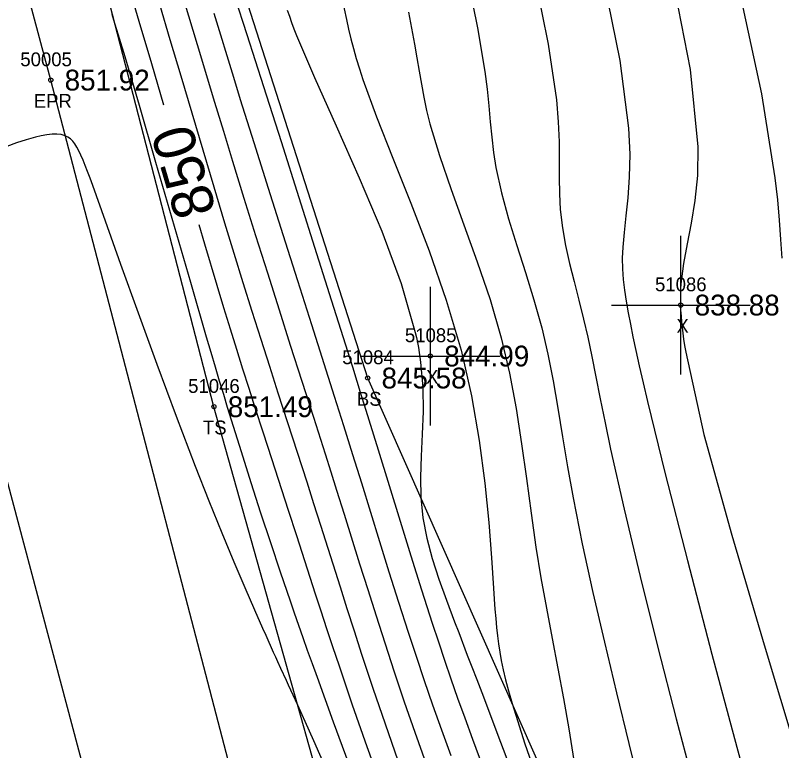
# Model space of a CAD drawing. Extents: x 1378535 to 1380697, y 997729 to 1000024.
# Drawn here: x 1380586.5 to 1380641.7, y 997786.4 to 997839.4 of the extents above; entities that cross this region are included whole.
import ezdxf

# ---------------------------------------------------------------- set-up
doc = ezdxf.new("R2010")
doc.units = 0
for name, color, linetype in [('RD_DTM_BkLn1', 7, 'Continuous'), ('RD_DTM_BkLn2', 7, 'Continuous'), ('RD_DTM_BkLn_txCode', 7, 'Continuous'), ('RD_DTM_Major1', 7, 'Continuous'), ('RD_DTM_Major1_Lbl', 7, 'Continuous'), ('RD_DTM_Minor1', 7, 'Continuous'), ('RD_EX_Misc', 7, 'Continuous'), ('RD_EX_Misc_txCode', 7, 'Continuous'), ('RD_EX_Road', 7, 'Continuous'), ('RD_EX_Road_txCode', 7, 'Continuous'), ('RD_EX_TX_Misc_ELEV', 7, 'Continuous'), ('RD_EX_TX_Road_ELEV', 7, 'Continuous'), ('RD_SMD_Locator', 7, 'Continuous')]:
    doc.layers.add(name, color=color, linetype=linetype)

msp = doc.modelspace()

# ---------------------------------------------------------------- linework, layer by layer
at = {"layer": 'RD_DTM_BkLn1'}
msp.add_lwpolyline([(1380595.731, 997768.759), (1380579.003, 997831.65), (1380561.901, 997897.143), (1380561.34, 997899.221)], dxfattribs=at)
at = {"layer": 'RD_DTM_BkLn2'}
for points in [[(1380613.928, 997764.375), (1380600.783, 997811.178), (1380584.607, 997873.664), (1380574.109, 997919.962), (1380555.718, 998007.419)], [(1380632.107, 997767.647), (1380611.875, 997813.248), (1380594.185, 997868.428), (1380579.15, 997939.468), (1380571.372, 997982.133), (1380571.255, 998000.803)]]:
    msp.add_lwpolyline(points, dxfattribs=at)
at = {"layer": 'RD_DTM_Major1'}
for points in [[(1380597.17, 997832.946), (1380596.301, 997835.909), (1380595.398, 997838.966), (1380594.587, 997841.687)], [(1380628.91, 997841.85), (1380630.058, 997836.168), (1380630.699, 997831.271), (1380630.777, 997829.395), (1380630.746, 997827.733), (1380630.643, 997826.258), (1380630.505, 997824.943), (1380630.368, 997823.76), (1380630.27, 997822.683), (1380630.241, 997821.885), (1380630.255, 997821.117), (1380630.308, 997820.36), (1380630.397, 997819.593), (1380630.518, 997818.799), (1380630.666, 997817.956), (1380630.823, 997817.127), (1380631.004, 997816.224), (1380631.214, 997815.232), (1380631.456, 997814.133), (1380631.736, 997812.911), (1380632.057, 997811.548), (1380633.342, 997806.329), (1380634.94, 997800.081), (1380636.71, 997793.332), (1380638.51, 997786.611), (1380640.197, 997780.446)], [(1380606.075, 997839.783), (1380606.223, 997839.353), (1380606.384, 997838.907), (1380606.559, 997838.443), (1380606.747, 997837.96), (1380608.028, 997834.936), (1380609.591, 997831.454), (1380611.268, 997827.693), (1380612.891, 997823.834), (1380614.293, 997820.058), (1380615.305, 997816.544), (1380615.386, 997816.175), (1380615.461, 997815.81), (1380615.529, 997815.451), (1380615.591, 997815.096), (1380615.646, 997814.746), (1380615.694, 997814.401), (1380615.854, 997812.564), (1380615.877, 997810.833), (1380615.816, 997809.19), (1380615.73, 997807.618), (1380615.674, 997806.1), (1380615.704, 997804.618), (1380615.864, 997803.156), (1380616.148, 997801.699), (1380616.536, 997800.235), (1380617.011, 997798.75), (1380617.553, 997797.231), (1380618.143, 997795.664), (1380618.44, 997794.887), (1380619.062, 997793.265), (1380619.392, 997792.404), (1380619.737, 997791.503), (1380620.098, 997790.552), (1380621.447, 997786.981), (1380622.934, 997783.05)], [(1380612.965, 997783.506), (1380611.845, 997786.633), (1380610.79, 997789.654), (1380609.831, 997792.467), (1380609.368, 997793.85), (1380608.933, 997795.164), (1380608.52, 997796.423), (1380608.121, 997797.646), (1380606.754, 997801.866), (1380606.157, 997803.704), (1380604.954, 997807.413), (1380604.356, 997809.266), (1380603.765, 997811.104), (1380603.321, 997812.497), (1380602.878, 997813.896), (1380602.432, 997815.319), (1380601.977, 997816.785), (1380601.507, 997818.314), (1380601.018, 997819.925), (1380600.126, 997822.904), (1380599.709, 997824.312)]]:
    msp.add_lwpolyline(points, dxfattribs=at)
at = {"layer": 'RD_DTM_Minor1'}
for points in [[(1380633.84, 997842.174), (1380635.127, 997835.517), (1380635.696, 997829.918), (1380635.66, 997827.85), (1380635.479, 997826.045), (1380635.212, 997824.432), (1380634.916, 997822.941), (1380634.651, 997821.502), (1380634.473, 997820.043), (1380634.45, 997819.68), (1380634.436, 997819.309), (1380634.431, 997818.93), (1380634.436, 997818.54), (1380634.451, 997818.138), (1380634.477, 997817.721), (1380634.509, 997817.325), (1380634.551, 997816.916), (1380634.603, 997816.49), (1380634.663, 997816.048), (1380634.733, 997815.589), (1380634.813, 997815.112), (1380636.132, 997809.185), (1380638.131, 997801.909), (1380640.473, 997793.995), (1380642.822, 997786.152)], [(1380616.105, 997785.447), (1380615.3, 997787.68), (1380614.539, 997789.872), (1380613.816, 997792.021), (1380613.128, 997794.123), (1380612.502, 997796.069), (1380611.899, 997797.971), (1380611.316, 997799.829), (1380610.198, 997803.414), (1380609.657, 997805.142), (1380609.244, 997806.45), (1380608.831, 997807.75), (1380607.987, 997810.392), (1380606.315, 997815.607), (1380605.502, 997818.156), (1380604.662, 997820.803), (1380603.811, 997823.501), (1380602.967, 997826.206), (1380602.145, 997828.872), (1380601.49, 997831.023), (1380600.854, 997833.131), (1380599.608, 997837.281), (1380598.982, 997839.354), (1380598.345, 997841.446)], [(1380619.093, 997841.973), (1380619.8, 997838.502), (1380620.325, 997835.374), (1380620.484, 997834.09), (1380620.607, 997832.881), (1380620.713, 997831.728), (1380620.821, 997830.615), (1380620.95, 997829.521), (1380621.12, 997828.43), (1380621.519, 997826.602), (1380622.037, 997824.732), (1380622.631, 997822.821), (1380623.257, 997820.871), (1380623.871, 997818.884), (1380624.431, 997816.862), (1380624.867, 997814.978), (1380625.247, 997813.051), (1380625.594, 997811.064), (1380625.934, 997809.003), (1380626.292, 997806.852), (1380626.694, 997804.596), (1380627.356, 997801.277), (1380628.119, 997797.786), (1380628.955, 997794.183), (1380629.833, 997790.528), (1380630.723, 997786.88), (1380631.594, 997783.3)], [(1380623.969, 997841.881), (1380624.898, 997837.328), (1380625.492, 997833.322), (1380625.621, 997831.735), (1380625.679, 997830.285), (1380625.695, 997828.95), (1380625.697, 997827.708), (1380625.712, 997826.536), (1380625.769, 997825.412), (1380625.921, 997824.095), (1380626.152, 997822.799), (1380626.441, 997821.507), (1380626.769, 997820.204), (1380627.113, 997818.874), (1380627.453, 997817.501), (1380627.748, 997816.192), (1380628.036, 997814.812), (1380628.33, 997813.336), (1380628.646, 997811.743), (1380628.997, 997810.008), (1380629.397, 997808.11), (1380630.374, 997803.778), (1380631.536, 997798.932), (1380632.811, 997793.817), (1380634.129, 997788.674), (1380635.418, 997783.745)], [(1380638.743, 997840.905), (1380640.276, 997833.758), (1380641.255, 997827.701), (1380641.425, 997826.116), (1380641.548, 997824.643), (1380641.646, 997823.249), (1380641.738, 997821.902)], [(1380620.668, 997783.933), (1380619.451, 997787.182), (1380618.897, 997788.7), (1380618.384, 997790.14), (1380617.902, 997791.522), (1380617.443, 997792.87), (1380616.998, 997794.204), (1380616.558, 997795.546), (1380615.791, 997797.933), (1380615.015, 997800.393), (1380614.233, 997802.908), (1380613.444, 997805.461), (1380612.652, 997808.034), (1380611.649, 997811.282), (1380611.439, 997811.956), (1380610.796, 997814.021), (1380609.44, 997818.341), (1380608.215, 997822.217), (1380606.938, 997826.243), (1380605.649, 997830.297), (1380604.386, 997834.259), (1380603.19, 997838.007), (1380602.302, 997840.786)], [(1380610.002, 997840.671), (1380610.338, 997839.12), (1380610.499, 997838.424), (1380610.669, 997837.726), (1380610.853, 997837.02), (1380611.053, 997836.297), (1380611.277, 997835.552), (1380611.526, 997834.775), (1380612.499, 997832.093), (1380613.685, 997829.1), (1380614.986, 997825.857), (1380616.304, 997822.429), (1380617.544, 997818.878), (1380618.606, 997815.267), (1380619.359, 997811.969), (1380619.919, 997808.746), (1380620.322, 997805.672), (1380620.603, 997802.821), (1380620.798, 997800.267), (1380620.944, 997798.082), (1380620.999, 997797.289), (1380621.054, 997796.562), (1380621.11, 997795.889), (1380621.171, 997795.258), (1380621.238, 997794.656), (1380621.313, 997794.073), (1380621.403, 997793.474), (1380621.511, 997792.859), (1380621.647, 997792.203), (1380621.818, 997791.484), (1380622.031, 997790.679), (1380622.294, 997789.764), (1380623.222, 997786.859), (1380624.44, 997783.382)], [(1380614.08, 997785.635), (1380613.15, 997788.283), (1380612.275, 997790.856), (1380611.462, 997793.31), (1380610.915, 997794.993), (1380610.397, 997796.604), (1380609.903, 997798.158), (1380608.495, 997802.612), (1380607.999, 997804.167), (1380607.499, 997805.726), (1380605.424, 997812.164), (1380604.812, 997814.069), (1380604.188, 997816.027), (1380603.551, 997818.04), (1380602.903, 997820.108), (1380602.246, 997822.232), (1380601.579, 997824.413), (1380600.791, 997827.025), (1380599.998, 997829.686), (1380598.415, 997835.03), (1380597.636, 997837.653), (1380596.87, 997840.204)], [(1380610.712, 997784.911), (1380609.416, 997788.418), (1380608.244, 997791.633), (1380607.885, 997792.63), (1380607.545, 997793.583), (1380607.221, 997794.503), (1380606.908, 997795.397), (1380606.602, 997796.275), (1380606.302, 997797.147), (1380605.589, 997799.239), (1380604.88, 997801.355), (1380604.174, 997803.501), (1380603.469, 997805.686), (1380602.763, 997807.916), (1380602.054, 997810.198), (1380601.772, 997811.12), (1380601.487, 997812.061), (1380601.196, 997813.028), (1380600.896, 997814.032), (1380600.584, 997815.082), (1380600.259, 997816.185), (1380599.106, 997820.139), (1380596.599, 997828.804), (1380595.409, 997832.9), (1380594.369, 997836.427), (1380593.561, 997839.077), (1380593.437, 997839.465)], [(1380617.902, 997785.988), (1380617.218, 997787.85), (1380616.578, 997789.653), (1380615.972, 997791.414), (1380615.389, 997793.154), (1380614.822, 997794.889), (1380614.123, 997797.066), (1380613.434, 997799.25), (1380612.756, 997801.423), (1380611.441, 997805.669), (1380610.807, 997807.708), (1380610.152, 997809.797), (1380609.484, 997811.913), (1380607.836, 997817.097), (1380606.826, 997820.27), (1380605.774, 997823.584), (1380604.714, 997826.933), (1380603.681, 997830.213), (1380602.712, 997833.319), (1380602.211, 997834.937), (1380600.794, 997839.545)], [(1380614.809, 997839.636), (1380615.248, 997837.335), (1380615.421, 997836.349), (1380615.584, 997835.392), (1380615.749, 997834.45), (1380615.927, 997833.511), (1380616.129, 997832.56), (1380616.367, 997831.587), (1380617.047, 997829.299), (1380617.888, 997826.859), (1380618.822, 997824.296), (1380619.781, 997821.637), (1380620.698, 997818.91), (1380621.503, 997816.142), (1380622.099, 997813.597), (1380622.578, 997811.05), (1380622.975, 997808.512), (1380623.323, 997805.992), (1380623.656, 997803.499), (1380624.008, 997801.042), (1380624.37, 997798.827), (1380624.762, 997796.64), (1380625.172, 997794.469), (1380625.587, 997792.302), (1380625.993, 997790.129), (1380626.377, 997787.938), (1380626.743, 997785.652)], [(1380609.465, 997783.722), (1380607.994, 997787.071), (1380606.831, 997789.642), (1380606.173, 997791.081), (1380606.008, 997791.439), (1380605.613, 997792.296), (1380605.391, 997792.781), (1380605.244, 997793.104), (1380605.088, 997793.448), (1380604.541, 997794.673), (1380604.322, 997795.167), (1380603.733, 997796.506), (1380603.035, 997798.113), (1380602.243, 997799.97), (1380601.372, 997802.059), (1380600.435, 997804.365), (1380599.446, 997806.869), (1380598.074, 997810.469), (1380596.687, 997814.216), (1380595.338, 997817.933), (1380594.079, 997821.443), (1380592.963, 997824.571), (1380592.041, 997827.14), (1380591.851, 997827.662), (1380591.673, 997828.141), (1380591.506, 997828.578), (1380591.346, 997828.974), (1380591.19, 997829.33), (1380591.038, 997829.646), (1380590.894, 997829.91), (1380590.747, 997830.14), (1380590.594, 997830.336), (1380590.431, 997830.5), (1380590.255, 997830.632), (1380590.062, 997830.731), (1380589.776, 997830.817), (1380589.457, 997830.853), (1380589.108, 997830.845), (1380588.731, 997830.8), (1380588.329, 997830.723), (1380587.904, 997830.62), (1380587.244, 997830.434), (1380586.551, 997830.207), (1380585.835, 997829.941)]]:
    msp.add_lwpolyline(points, dxfattribs=at)
at = {"layer": 'RD_EX_Misc'}
for p, q in [((1380634.46, 997813.511), (1380634.46, 997823.511)), ((1380616.395, 997809.836), (1380616.395, 997819.836)), ((1380629.46, 997818.511), (1380639.46, 997818.511)), ((1380611.395, 997814.836), (1380621.395, 997814.836))]:
    msp.add_line(p, q, dxfattribs=at)
at = {"layer": 'RD_EX_Road'}
msp.add_lwpolyline([(1380605.59, 997771.21), (1380589.016, 997834.742), (1380571.925, 997898.534), (1380571.671, 997899.395), (1380571.276, 997900.848)], dxfattribs=at)
at = {"layer": 'RD_SMD_Locator'}
for centre in [(1380589.016, 997834.742), (1380634.46, 997818.511), (1380616.395, 997814.836), (1380611.875, 997813.248), (1380600.783, 997811.178)]:
    msp.add_circle(centre, 0.15, dxfattribs=at)

# ---------------------------------------------------------------- texts
at = {"layer": 'RD_DTM_BkLn_txCode'}
for s, p in [('51084', (1380610.04, 997814.248)), ('51046', (1380598.925, 997812.178)), ('BS', (1380611.095, 997811.248)), ('TS', (1380599.988, 997809.178))]:
    msp.add_text(s, height=1, dxfattribs=at).set_placement(p)
at = {"layer": 'RD_DTM_Major1_Lbl'}
msp.add_text('850', height=3, rotation=106.3892, dxfattribs=at).set_placement((1380600.976, 997825.312))
at = {"layer": 'RD_EX_Misc_txCode'}
for s, p in [('51086', (1380632.602, 997819.511)), ('X', (1380634.145, 997816.511)), ('51085', (1380614.56, 997815.836)), ('X', (1380616.08, 997812.836))]:
    msp.add_text(s, height=1, dxfattribs=at).set_placement(p)
at = {"layer": 'RD_EX_Road_txCode'}
for s, p in [('50005', (1380586.819, 997835.742)), ('EPR', (1380587.788, 997832.742))]:
    msp.add_text(s, height=1, dxfattribs=at).set_placement(p)
at = {"layer": 'RD_EX_TX_Misc_ELEV'}
for s, p in [('838.88', (1380635.46, 997817.761)), ('844.99', (1380617.395, 997814.086)), ('845.58', (1380612.875, 997812.498)), ('851.49', (1380601.783, 997810.428))]:
    msp.add_text(s, height=1.5, dxfattribs=at).set_placement(p)
at = {"layer": 'RD_EX_TX_Road_ELEV'}
msp.add_text('851.92', height=1.5, dxfattribs=at).set_placement((1380590.016, 997833.992))

doc.saveas('drawing.dxf')
